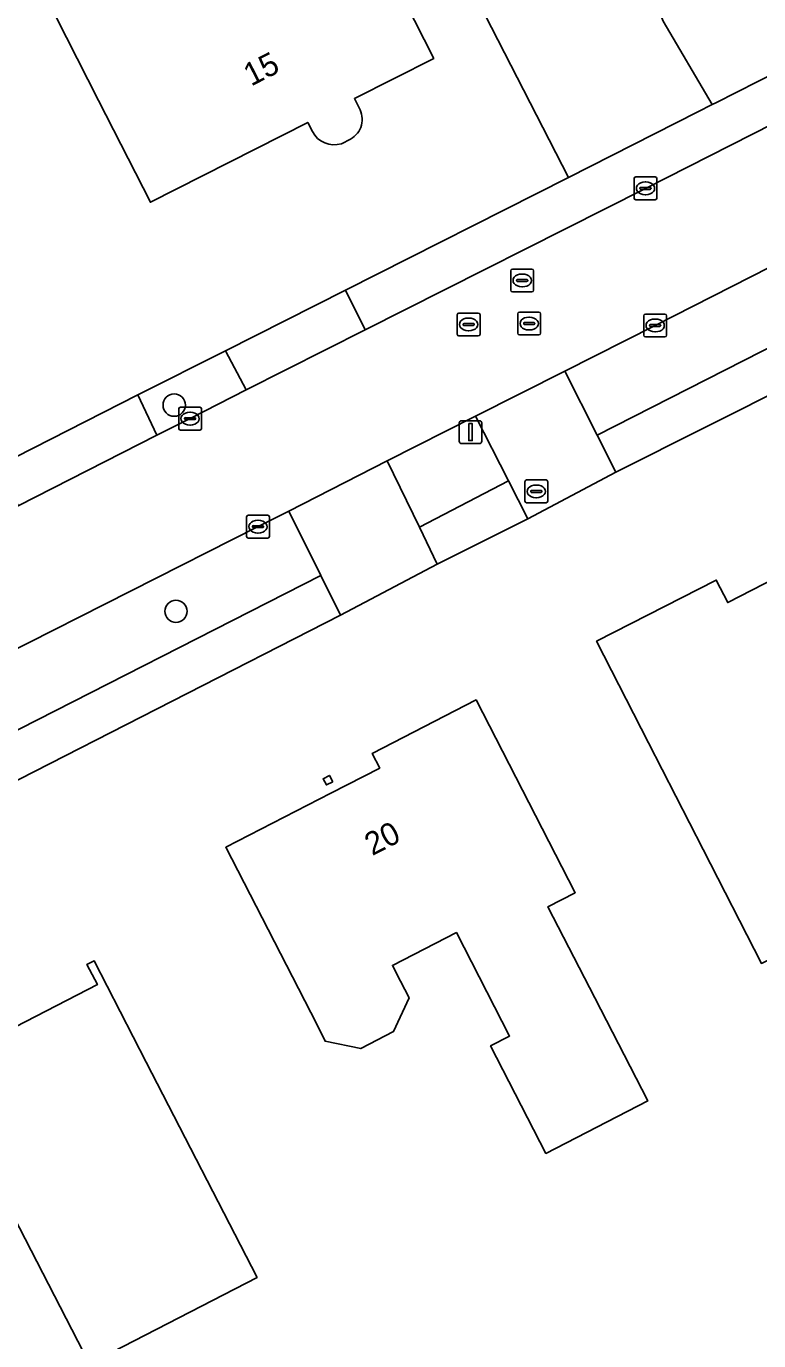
# Model space of a CAD drawing. Extents: x 162722 to 165104, y 384719 to 386284.
# Drawn here: x 163820.7 to 163852.8, y 384872.6 to 384930.1 of the extents above; entities that cross this region are included whole.
import ezdxf

# ---------------------------------------------------------------- set-up
doc = ezdxf.new("R2010")
doc.units = 0
for name, color, linetype in [('IMGEO_Boom', 7, 'Continuous'), ('IMGEO_Brandkraan', 7, 'Continuous'), ('IMGEO_Erf', 7, 'Continuous'), ('IMGEO_Groenvoorziening', 7, 'Continuous'), ('IMGEO_Kolk', 7, 'Continuous'), ('IMGEO_Lichtmast', 7, 'Continuous'), ('IMGEO_Pand', 7, 'Continuous'), ('IMGEO_Pand_nummerreeks', 7, 'Continuous'), ('IMGEO_Parkeervlak_open', 7, 'Continuous'), ('IMGEO_Rijbaan_lokaal_open', 7, 'Continuous'), ('IMGEO_Rioolput', 7, 'Continuous'), ('IMGEO_Voetpad_open', 7, 'Continuous')]:
    doc.layers.add(name, color=color, linetype=linetype)

msp = doc.modelspace()

# ---------------------------------------------------------------- linework, layer by layer
at = {"layer": 'IMGEO_Boom'}
for centre in [(163827.162, 384913.536), (163827.24, 384904.507)]:
    msp.add_circle(centre, 0.489, dxfattribs=at)
at = {"layer": 'IMGEO_Brandkraan'}
for p, q in [((163842.519, 384909.33), (163842.519, 384910.182)), ((163842.594, 384910.256), (163843.446, 384910.256)), ((163842.778, 384909.75), (163842.778, 384909.762)), ((163842.821, 384909.799), (163843.219, 384909.799)), ((163843.007, 384910.036), (163843.032, 384910.036)), ((163843.262, 384909.762), (163843.262, 384909.75)), ((163843.52, 384910.182), (163843.52, 384909.33)), ((163843.446, 384909.256), (163842.594, 384909.256)), ((163843.216, 384909.713), (163842.818, 384909.713)), ((163843.03, 384909.476), (163843.005, 384909.476))]:
    msp.add_line(p, q, dxfattribs=at)
for points in [[(163842.519, 384909.33), (163842.519, 384910.182)], [(163842.594, 384910.256), (163843.446, 384910.256)], [(163843.52, 384910.182), (163843.52, 384909.33)], [(163843.446, 384909.256), (163842.594, 384909.256)]]:
    msp.add_lwpolyline(points, dxfattribs=at)
for centre, radius, start, end in [((163842.596, 384910.18), 0.0765, 91.55205, 178.44795), ((163842.596, 384910.18), 0.0765, 91.55205, 178.44795), ((163842.818, 384909.759), 0.0403, 85.87752, 175.75265), ((163843.223, 384909.761), 0.0386, 1.73085, 96.63898), ((163843.444, 384910.18), 0.0765, 1.55205, 88.44795), ((163843.444, 384910.18), 0.0765, 1.55205, 88.44795), ((163842.596, 384909.332), 0.0765, 181.55205, 268.44795), ((163842.596, 384909.332), 0.0765, 181.55205, 268.44795), ((163842.815, 384909.749), 0.0366, 178.93798, 274.71019), ((163843.219, 384909.756), 0.043, 264.86636, 352.45326), ((163843.444, 384909.332), 0.0765, 271.55205, 358.44795), ((163843.444, 384909.332), 0.0765, 271.55205, 358.44795)]:
    msp.add_arc(centre, radius, start, end, dxfattribs=at)
for centre, major_axis, ratio, start_param, end_param in [((163843.006, 384909.756), (-0.387, 0.002), 0.722429, 4.712389, 7.853982), ((163843.031, 384909.756), (-0.39, 0.002), 0.717154, 1.570796, 4.712389)]:
    msp.add_ellipse(centre, major_axis=major_axis, ratio=ratio, start_param=start_param, end_param=end_param, dxfattribs=at)
at = {"layer": 'IMGEO_Erf'}
for points in [[(163834.666, 384918.562), (163844.43, 384923.507), (163837.132, 384937.732), (163821.324, 384968.955), (163823.424, 384970.076), (163818.047, 384980.633), (163815.938, 384979.592), (163810.019, 384991.283), (163805.625, 385000), (163802.343, 385006.509), (163792.25, 385001.396), (163789.58, 385000.245), (163789.311, 385000), (163781.701, 384993.056), (163774.901, 384986.825), (163774.567, 384986.495)], [(163821.046, 384932.405), (163829, 384936.444), (163833.458, 384938.708), (163838.531, 384928.718), (163835.054, 384926.953), (163835.259, 384926.552)], [(163833.216, 384925.514), (163833.011, 384925.915), (163826.118, 384922.415), (163823.854, 384926.874), (163821.046, 384932.405)], [(163834.888, 384925.186), (163834.486, 384924.982)], [(163780.2, 384890.85), (163802.549, 384902.163), (163807.441, 384904.73), (163819.455, 384910.881), (163825.569, 384913.978), (163829.408, 384915.914), (163834.666, 384918.562)], [(163858.338, 384916.535), (163846.504, 384910.599), (163842.648, 384908.55), (163838.68, 384906.565), (163834.445, 384904.343), (163819.7, 384896.812), (163813.874, 384893.931), (163792.353, 384882.998), (163787.087, 384880.388), (163784.062, 384878.889), (163784.106, 384878.785)]]:
    msp.add_lwpolyline(points, dxfattribs=at)
for points in [[(163847.941, 384898.741), (163845.664, 384903.192), (163850.904, 384905.872), (163851.407, 384904.888), (163854.053, 384906.242), (163858.587, 384908.561), (163862.737, 384900.448), (163862.135, 384900.14), (163862.842, 384898.758), (163864.695, 384895.135), (163852.878, 384889.09), (163850.33, 384894.071)], [(163845.585, 384887.575), (163847.904, 384883.07), (163843.441, 384880.773), (163841.021, 384885.477), (163841.854, 384885.906), (163839.52, 384890.441), (163836.72, 384888.999), (163837.071, 384888.316), (163837.447, 384887.585), (163836.771, 384886.102), (163835.33, 384885.362), (163833.768, 384885.683), (163833.408, 384886.431), (163829.422, 384894.174), (163834.016, 384896.538), (163836.166, 384897.644), (163835.836, 384898.285), (163840.381, 384900.625), (163844.725, 384892.186), (163843.529, 384891.57)], [(163834.103, 384897.045), (163833.827, 384896.903), (163833.685, 384897.178), (163833.961, 384897.32)], [(163830.79, 384875.34), (163823.453, 384871.563), (163820.13, 384878.019), (163819.111, 384879.998), (163813.991, 384877.362), (163813.485, 384878.345), (163811.197, 384882.79), (163817.928, 384886.255), (163818.382, 384885.375), (163823.797, 384888.163), (163823.343, 384889.043), (163823.654, 384889.203), (163825.942, 384884.758)]]:
    msp.add_lwpolyline(points, close=True, dxfattribs=at)
for centre, radius, start, end in [((163834.403, 384926.051), 0.992, 299.285, 30.32547), ((163834.168, 384926.005), 1.071, 207.27727, 287.26534)]:
    msp.add_arc(centre, radius, start, end, dxfattribs=at)
at = {"layer": 'IMGEO_Groenvoorziening'}
for points in [[(163821.501, 384989.907), (163822.453, 384988.419), (163823.674, 384985.023), (163825.844, 384980.889), (163828.596, 384975.798), (163827.544, 384974.063), (163829.673, 384970.329), (163831.854, 384966.281), (163833.717, 384961.939), (163834.732, 384959.963), (163838.385, 384956.066), (163840.819, 384951.291), (163842.832, 384945.951), (163844.556, 384940.861), (163846.709, 384935.032), (163848.58, 384930.349), (163850.721, 384926.692), (163850.884, 384926.775), (163854.555, 384928.634), (163856.826, 384929.784), (163840.9, 384963.114), (163834.379, 384974.661), (163827.686, 384987.569), (163826.306, 384989.862)], [(163868.912, 384924.044), (163876.924, 384928.111), (163895.383, 384937.48), (163894.005, 384940.23), (163884.811, 384935.58), (163875.45, 384930.841), (163868.32, 384927.232), (163848.226, 384917.022), (163844.277, 384915.026), (163845.685, 384912.215)], [(163837.907, 384908.192), (163841.808, 384910.217), (163840.363, 384913.049), (163836.485, 384911.089)], [(163818.836, 384898.572), (163833.587, 384906.081), (163832.186, 384908.893), (163830.833, 384908.213), (163819.657, 384902.552), (163817.34, 384901.422)]]:
    msp.add_lwpolyline(points, close=True, dxfattribs=at)
msp.add_lwpolyline([(163837.132, 384937.732), (163844.43, 384923.507), (163850.092, 384926.374), (163850.721, 384926.692), (163848.58, 384930.349)], dxfattribs=at)
at = {"layer": 'IMGEO_Kolk'}
for p, q in [((163847.302, 384922.599), (163847.302, 384923.451)), ((163847.377, 384923.525), (163848.229, 384923.525)), ((163847.561, 384923.019), (163847.561, 384923.031)), ((163847.604, 384923.068), (163848.002, 384923.068)), ((163847.79, 384923.305), (163847.815, 384923.305)), ((163848.045, 384923.031), (163848.045, 384923.019)), ((163848.303, 384923.451), (163848.303, 384922.599)), ((163848.229, 384922.525), (163847.377, 384922.525)), ((163847.999, 384922.982), (163847.601, 384922.982)), ((163847.813, 384922.745), (163847.788, 384922.745)), ((163847.725, 384916.596), (163847.725, 384917.448)), ((163847.8, 384917.522), (163848.652, 384917.522)), ((163848.213, 384917.302), (163848.238, 384917.302)), ((163848.726, 384917.448), (163848.726, 384916.596)), ((163847.984, 384917.016), (163847.984, 384917.028)), ((163848.422, 384916.979), (163848.024, 384916.979)), ((163848.027, 384917.065), (163848.425, 384917.065)), ((163848.236, 384916.742), (163848.211, 384916.742)), ((163848.468, 384917.028), (163848.468, 384917.016)), ((163848.652, 384916.522), (163847.8, 384916.522)), ((163827.359, 384912.516), (163827.359, 384913.368)), ((163827.434, 384913.442), (163828.286, 384913.442)), ((163827.847, 384913.222), (163827.872, 384913.222)), ((163828.36, 384913.368), (163828.36, 384912.516)), ((163827.618, 384912.936), (163827.618, 384912.948)), ((163828.056, 384912.899), (163827.658, 384912.899)), ((163827.661, 384912.985), (163828.059, 384912.985)), ((163827.87, 384912.662), (163827.845, 384912.662)), ((163828.102, 384912.948), (163828.102, 384912.936)), ((163828.286, 384912.442), (163827.434, 384912.442)), ((163830.332, 384907.787), (163830.332, 384908.639)), ((163830.407, 384908.713), (163831.259, 384908.713)), ((163831.333, 384908.639), (163831.333, 384907.787)), ((163830.591, 384908.207), (163830.591, 384908.219)), ((163831.029, 384908.17), (163830.631, 384908.17)), ((163830.634, 384908.256), (163831.032, 384908.256)), ((163830.82, 384908.493), (163830.845, 384908.493)), ((163831.075, 384908.219), (163831.075, 384908.207)), ((163831.259, 384907.713), (163830.407, 384907.713)), ((163830.843, 384907.933), (163830.818, 384907.933))]:
    msp.add_line(p, q, dxfattribs=at)
for points in [[(163847.302, 384922.599), (163847.302, 384923.451)], [(163847.377, 384923.525), (163848.229, 384923.525)], [(163848.303, 384923.451), (163848.303, 384922.599)], [(163848.229, 384922.525), (163847.377, 384922.525)], [(163847.725, 384916.596), (163847.725, 384917.448)], [(163847.8, 384917.522), (163848.652, 384917.522)], [(163848.726, 384917.448), (163848.726, 384916.596)], [(163848.652, 384916.522), (163847.8, 384916.522)], [(163827.359, 384912.516), (163827.359, 384913.368)], [(163827.434, 384913.442), (163828.286, 384913.442)], [(163828.36, 384913.368), (163828.36, 384912.516)], [(163828.286, 384912.442), (163827.434, 384912.442)], [(163830.332, 384907.787), (163830.332, 384908.639)], [(163830.407, 384908.713), (163831.259, 384908.713)], [(163831.333, 384908.639), (163831.333, 384907.787)], [(163831.259, 384907.713), (163830.407, 384907.713)]]:
    msp.add_lwpolyline(points, dxfattribs=at)
for centre, radius, start, end in [((163847.379, 384923.449), 0.0765, 91.55205, 178.44795), ((163847.379, 384923.449), 0.0765, 91.55205, 178.44795), ((163847.601, 384923.028), 0.0403, 85.87752, 175.75265), ((163847.598, 384923.018), 0.0366, 178.93798, 274.71019), ((163848.002, 384923.025), 0.043, 264.86636, 352.45326), ((163848.006, 384923.03), 0.0386, 1.73085, 96.63898), ((163848.227, 384923.449), 0.0765, 1.55205, 88.44795), ((163848.227, 384923.449), 0.0765, 1.55205, 88.44795), ((163847.379, 384922.601), 0.0765, 181.55205, 268.44795), ((163847.379, 384922.601), 0.0765, 181.55205, 268.44795), ((163848.227, 384922.601), 0.0765, 271.55205, 358.44795), ((163848.227, 384922.601), 0.0765, 271.55205, 358.44795), ((163847.802, 384917.446), 0.0765, 91.55205, 178.44795), ((163847.802, 384917.446), 0.0765, 91.55205, 178.44795), ((163848.65, 384917.446), 0.0765, 1.55205, 88.44795), ((163848.65, 384917.446), 0.0765, 1.55205, 88.44795), ((163848.024, 384917.025), 0.0403, 85.87752, 175.75265), ((163848.021, 384917.015), 0.0366, 178.93798, 274.71019), ((163848.425, 384917.022), 0.043, 264.86636, 352.45326), ((163848.429, 384917.027), 0.0386, 1.73085, 96.63898), ((163847.802, 384916.598), 0.0765, 181.55205, 268.44795), ((163847.802, 384916.598), 0.0765, 181.55205, 268.44795), ((163848.65, 384916.598), 0.0765, 271.55205, 358.44795), ((163848.65, 384916.598), 0.0765, 271.55205, 358.44795), ((163827.436, 384913.366), 0.0765, 91.55205, 178.44795), ((163827.436, 384913.366), 0.0765, 91.55205, 178.44795), ((163828.284, 384913.366), 0.0765, 1.55205, 88.44795), ((163828.284, 384913.366), 0.0765, 1.55205, 88.44795), ((163827.658, 384912.945), 0.0403, 85.87752, 175.75265), ((163827.655, 384912.935), 0.0366, 178.93798, 274.71019), ((163828.059, 384912.942), 0.043, 264.86636, 352.45326), ((163828.063, 384912.947), 0.0386, 1.73085, 96.63898), ((163827.436, 384912.518), 0.0765, 181.55205, 268.44795), ((163827.436, 384912.518), 0.0765, 181.55205, 268.44795), ((163828.284, 384912.518), 0.0765, 271.55205, 358.44795), ((163828.284, 384912.518), 0.0765, 271.55205, 358.44795), ((163830.409, 384908.637), 0.0765, 91.55205, 178.44795), ((163830.409, 384908.637), 0.0765, 91.55205, 178.44795), ((163831.257, 384908.637), 0.0765, 1.55205, 88.44795), ((163831.257, 384908.637), 0.0765, 1.55205, 88.44795), ((163830.631, 384908.216), 0.0403, 85.87752, 175.75265), ((163830.628, 384908.206), 0.0366, 178.93798, 274.71019), ((163831.032, 384908.213), 0.043, 264.86636, 352.45326), ((163831.036, 384908.218), 0.0386, 1.73085, 96.63898), ((163830.409, 384907.789), 0.0765, 181.55205, 268.44795), ((163830.409, 384907.789), 0.0765, 181.55205, 268.44795), ((163831.257, 384907.789), 0.0765, 271.55205, 358.44795), ((163831.257, 384907.789), 0.0765, 271.55205, 358.44795)]:
    msp.add_arc(centre, radius, start, end, dxfattribs=at)
for centre, major_axis, ratio, start_param, end_param in [((163847.789, 384923.025), (-0.387, 0.002), 0.722429, 4.712389, 7.853982), ((163847.814, 384923.025), (-0.39, 0.002), 0.717154, 1.570796, 4.712389), ((163848.212, 384917.022), (-0.387, 0.002), 0.722429, 4.712389, 7.853982), ((163848.237, 384917.022), (-0.39, 0.002), 0.717154, 1.570796, 4.712389), ((163827.846, 384912.942), (-0.387, 0.002), 0.722429, 4.712389, 7.853982), ((163827.871, 384912.942), (-0.39, 0.002), 0.717154, 1.570796, 4.712389), ((163830.819, 384908.213), (-0.387, 0.002), 0.722429, 4.712389, 7.853982), ((163830.844, 384908.213), (-0.39, 0.002), 0.717154, 1.570796, 4.712389)]:
    msp.add_ellipse(centre, major_axis=major_axis, ratio=ratio, start_param=start_param, end_param=end_param, dxfattribs=at)
at = {"layer": 'IMGEO_Lichtmast'}
for p, q in [((163839.643, 384911.953), (163839.643, 384912.753)), ((163839.643, 384912.753), (163839.643, 384911.953)), ((163839.743, 384912.853), (163840.533, 384912.853)), ((163840.533, 384912.853), (163839.743, 384912.853)), ((163840.633, 384912.753), (163840.633, 384911.953)), ((163840.633, 384911.953), (163840.633, 384912.753)), ((163840.533, 384911.853), (163839.743, 384911.853)), ((163839.743, 384911.853), (163840.533, 384911.853))]:
    msp.add_line(p, q, dxfattribs=at)
msp.add_lwpolyline([(163840.063, 384912.728), (163840.213, 384912.728), (163840.213, 384911.978), (163840.063, 384911.978), (163840.063, 384912.728)], dxfattribs=at)
for centre, start, end in [((163839.743, 384912.753), 90, 180), ((163839.743, 384912.753), 90, 180), ((163840.533, 384912.753), 0, 90), ((163840.533, 384912.753), 360, 90), ((163839.743, 384911.953), 180, 270), ((163839.743, 384911.953), 180, 270), ((163840.533, 384911.953), 270, 0), ((163840.533, 384911.953), 270, 0)]:
    msp.add_arc(centre, 0.1, start, end, dxfattribs=at)
at = {"layer": 'IMGEO_Pand'}
for points in [[(163835.259, 384926.552), (163835.054, 384926.953), (163838.531, 384928.718), (163833.458, 384938.708), (163829, 384936.444), (163821.046, 384932.405), (163823.854, 384926.874), (163826.118, 384922.415), (163833.011, 384925.915), (163833.216, 384925.514)], [(163834.486, 384924.982), (163834.888, 384925.186)]]:
    msp.add_lwpolyline(points, dxfattribs=at)
for points in [[(163850.33, 384894.071), (163852.878, 384889.09), (163864.695, 384895.135), (163862.842, 384898.758), (163862.135, 384900.14), (163862.737, 384900.448), (163858.587, 384908.561), (163854.053, 384906.242), (163851.407, 384904.888), (163850.904, 384905.872), (163845.664, 384903.192), (163847.941, 384898.741)], [(163829.422, 384894.174), (163833.408, 384886.431), (163833.768, 384885.683), (163835.33, 384885.362), (163836.771, 384886.102), (163837.447, 384887.585), (163837.071, 384888.316), (163836.72, 384888.999), (163839.52, 384890.441), (163841.854, 384885.906), (163841.021, 384885.477), (163843.441, 384880.773), (163847.904, 384883.07), (163845.585, 384887.575), (163843.529, 384891.57), (163844.725, 384892.186), (163840.381, 384900.625), (163835.836, 384898.285), (163836.166, 384897.644), (163834.016, 384896.538)], [(163834.103, 384897.045), (163833.961, 384897.32), (163833.685, 384897.178), (163833.827, 384896.903)], [(163825.942, 384884.758), (163823.654, 384889.203), (163823.343, 384889.043), (163823.797, 384888.163), (163818.382, 384885.375), (163817.928, 384886.255), (163811.197, 384882.79), (163813.485, 384878.345), (163813.991, 384877.362), (163819.111, 384879.998), (163820.13, 384878.019), (163823.453, 384871.563), (163830.79, 384875.34)]]:
    msp.add_lwpolyline(points, close=True, dxfattribs=at)
for centre, radius, start, end in [((163834.403, 384926.051), 0.992, 299.285, 30.32547), ((163834.168, 384926.005), 1.071, 207.27727, 287.26534)]:
    msp.add_arc(centre, radius, start, end, dxfattribs=at)
at = {"layer": 'IMGEO_Parkeervlak_open'}
for points in [[(163858.06, 384928.229), (163857.177, 384929.962), (163856.826, 384929.784), (163854.555, 384928.634), (163850.884, 384926.775), (163850.721, 384926.692), (163850.092, 384926.374), (163844.43, 384923.507), (163834.666, 384918.562), (163835.53, 384916.828), (163847.803, 384923.025)], [(163827.86, 384912.942), (163830.317, 384914.202), (163829.408, 384915.914), (163825.569, 384913.978), (163826.397, 384912.222)]]:
    msp.add_lwpolyline(points, close=True, dxfattribs=at)
at = {"layer": 'IMGEO_Rijbaan_lokaal_open'}
for points in [[(163905.177, 384945.85), (163902.719, 384950.896), (163902.168, 384950.54), (163900.427, 384949.633), (163882.365, 384940.529), (163873.077, 384935.831), (163865.823, 384932.161), (163860.722, 384929.573), (163858.06, 384928.229), (163847.803, 384923.025), (163835.53, 384916.828), (163830.317, 384914.202), (163827.86, 384912.942), (163826.397, 384912.222), (163820.324, 384909.131), (163816.539, 384907.204), (163808.313, 384902.998), (163803.402, 384900.516), (163795.08, 384896.282), (163779.841, 384888.62)], [(163781.796, 384883.299), (163783.113, 384883.98), (163784.84, 384884.855), (163790.116, 384887.517), (163797.837, 384891.418), (163811.586, 384898.544), (163817.34, 384901.422), (163819.657, 384902.552), (163830.833, 384908.213), (163832.186, 384908.893), (163836.485, 384911.089), (163840.363, 384913.049), (163844.277, 384915.026), (163848.226, 384917.022), (163868.32, 384927.232)]]:
    msp.add_lwpolyline(points, dxfattribs=at)
at = {"layer": 'IMGEO_Rioolput'}
for p, q in [((163841.901, 384918.567), (163841.901, 384919.419)), ((163841.976, 384919.493), (163842.828, 384919.493)), ((163842.16, 384918.987), (163842.16, 384918.999)), ((163842.203, 384919.036), (163842.601, 384919.036)), ((163842.389, 384919.273), (163842.414, 384919.273)), ((163842.644, 384918.999), (163842.644, 384918.987)), ((163842.902, 384919.419), (163842.902, 384918.567)), ((163842.828, 384918.493), (163841.976, 384918.493)), ((163842.598, 384918.95), (163842.2, 384918.95)), ((163842.412, 384918.713), (163842.387, 384918.713)), ((163839.554, 384916.641), (163839.554, 384917.493)), ((163839.629, 384917.567), (163840.481, 384917.567)), ((163840.042, 384917.347), (163840.067, 384917.347)), ((163840.555, 384917.493), (163840.555, 384916.641)), ((163842.209, 384916.68), (163842.209, 384917.532)), ((163842.284, 384917.606), (163843.136, 384917.606)), ((163842.697, 384917.386), (163842.722, 384917.386)), ((163843.21, 384917.532), (163843.21, 384916.68)), ((163839.813, 384917.061), (163839.813, 384917.073)), ((163840.251, 384917.024), (163839.853, 384917.024)), ((163839.856, 384917.11), (163840.254, 384917.11)), ((163840.065, 384916.787), (163840.04, 384916.787)), ((163840.297, 384917.073), (163840.297, 384917.061)), ((163842.468, 384917.1), (163842.468, 384917.112)), ((163842.906, 384917.063), (163842.508, 384917.063)), ((163842.511, 384917.149), (163842.909, 384917.149)), ((163842.72, 384916.826), (163842.695, 384916.826)), ((163842.952, 384917.112), (163842.952, 384917.1)), ((163840.481, 384916.567), (163839.629, 384916.567)), ((163843.136, 384916.606), (163842.284, 384916.606))]:
    msp.add_line(p, q, dxfattribs=at)
for points in [[(163841.901, 384918.567), (163841.901, 384919.419)], [(163841.976, 384919.493), (163842.828, 384919.493)], [(163842.902, 384919.419), (163842.902, 384918.567)], [(163842.828, 384918.493), (163841.976, 384918.493)], [(163839.554, 384916.641), (163839.554, 384917.493)], [(163839.629, 384917.567), (163840.481, 384917.567)], [(163840.555, 384917.493), (163840.555, 384916.641)], [(163842.209, 384916.68), (163842.209, 384917.532)], [(163842.284, 384917.606), (163843.136, 384917.606)], [(163843.21, 384917.532), (163843.21, 384916.68)], [(163840.481, 384916.567), (163839.629, 384916.567)], [(163843.136, 384916.606), (163842.284, 384916.606)]]:
    msp.add_lwpolyline(points, dxfattribs=at)
for centre, radius, start, end in [((163841.978, 384919.417), 0.0765, 91.55205, 178.44795), ((163841.978, 384919.417), 0.0765, 91.55205, 178.44795), ((163842.2, 384918.996), 0.0403, 85.87752, 175.75265), ((163842.197, 384918.986), 0.0366, 178.93798, 274.71019), ((163842.601, 384918.993), 0.043, 264.86636, 352.45326), ((163842.605, 384918.998), 0.0386, 1.73085, 96.63898), ((163842.826, 384919.417), 0.0765, 1.55205, 88.44795), ((163842.826, 384919.417), 0.0765, 1.55205, 88.44795), ((163841.978, 384918.569), 0.0765, 181.55205, 268.44795), ((163841.978, 384918.569), 0.0765, 181.55205, 268.44795), ((163842.826, 384918.569), 0.0765, 271.55205, 358.44795), ((163842.826, 384918.569), 0.0765, 271.55205, 358.44795), ((163839.631, 384917.491), 0.0765, 91.55205, 178.44795), ((163839.631, 384917.491), 0.0765, 91.55205, 178.44795), ((163840.479, 384917.491), 0.0765, 1.55205, 88.44795), ((163840.479, 384917.491), 0.0765, 1.55205, 88.44795), ((163842.286, 384917.53), 0.0765, 91.55205, 178.44795), ((163842.286, 384917.53), 0.0765, 91.55205, 178.44795), ((163843.134, 384917.53), 0.0765, 1.55205, 88.44795), ((163843.134, 384917.53), 0.0765, 1.55205, 88.44795), ((163839.853, 384917.07), 0.0403, 85.87752, 175.75265), ((163839.85, 384917.06), 0.0366, 178.93798, 274.71019), ((163840.254, 384917.067), 0.043, 264.86636, 352.45326), ((163840.258, 384917.072), 0.0386, 1.73085, 96.63898), ((163842.286, 384916.682), 0.0765, 181.55205, 268.44795), ((163842.286, 384916.682), 0.0765, 181.55205, 268.44795), ((163842.508, 384917.109), 0.0403, 85.87752, 175.75265), ((163842.505, 384917.099), 0.0366, 178.93798, 274.71019), ((163842.909, 384917.106), 0.043, 264.86636, 352.45326), ((163842.913, 384917.111), 0.0386, 1.73085, 96.63898), ((163843.134, 384916.682), 0.0765, 271.55205, 358.44795), ((163843.134, 384916.682), 0.0765, 271.55205, 358.44795), ((163839.631, 384916.643), 0.0765, 181.55205, 268.44795), ((163839.631, 384916.643), 0.0765, 181.55205, 268.44795), ((163840.479, 384916.643), 0.0765, 271.55205, 358.44795), ((163840.479, 384916.643), 0.0765, 271.55205, 358.44795)]:
    msp.add_arc(centre, radius, start, end, dxfattribs=at)
for centre, major_axis, ratio, start_param, end_param in [((163842.388, 384918.993), (-0.387, 0.002), 0.722429, 4.712389, 7.853982), ((163842.413, 384918.993), (-0.39, 0.002), 0.717154, 1.570796, 4.712389), ((163840.041, 384917.067), (-0.387, 0.002), 0.722429, 4.712389, 7.853982), ((163840.066, 384917.067), (-0.39, 0.002), 0.717154, 1.570796, 4.712389), ((163842.696, 384917.106), (-0.387, 0.002), 0.722429, 4.712389, 7.853982), ((163842.721, 384917.106), (-0.39, 0.002), 0.717154, 1.570796, 4.712389)]:
    msp.add_ellipse(centre, major_axis=major_axis, ratio=ratio, start_param=start_param, end_param=end_param, dxfattribs=at)
at = {"layer": 'IMGEO_Voetpad_open'}
for points in [[(163868.912, 384924.044), (163845.685, 384912.215), (163846.504, 384910.599), (163858.338, 384916.535), (163867.928, 384921.346), (163869.718, 384922.244), (163870.537, 384922.655), (163877.898, 384926.387), (163896.314, 384935.724), (163895.383, 384937.48), (163876.924, 384928.111)], [(163835.53, 384916.828), (163834.666, 384918.562), (163829.408, 384915.914), (163830.317, 384914.202)], [(163844.277, 384915.026), (163840.363, 384913.049), (163841.808, 384910.217), (163842.648, 384908.55), (163846.504, 384910.599), (163845.685, 384912.215)], [(163820.324, 384909.131), (163826.397, 384912.222), (163825.569, 384913.978), (163819.455, 384910.881)], [(163833.587, 384906.081), (163834.445, 384904.343), (163838.68, 384906.565), (163837.907, 384908.192), (163836.485, 384911.089), (163832.186, 384908.893)], [(163837.907, 384908.192), (163838.68, 384906.565), (163842.648, 384908.55), (163841.808, 384910.217)], [(163818.836, 384898.572), (163819.7, 384896.812), (163834.445, 384904.343), (163833.587, 384906.081)]]:
    msp.add_lwpolyline(points, close=True, dxfattribs=at)

# ---------------------------------------------------------------- texts
at = {"layer": 'IMGEO_Pand_nummerreeks'}
for s, rotation, p in [('15', 26.92028, (163830.529, 384927.48)), ('20', 27.22724, (163835.836, 384893.785))]:
    msp.add_text(s, height=1, rotation=rotation, dxfattribs=at).set_placement(p)

doc.saveas('drawing.dxf')
